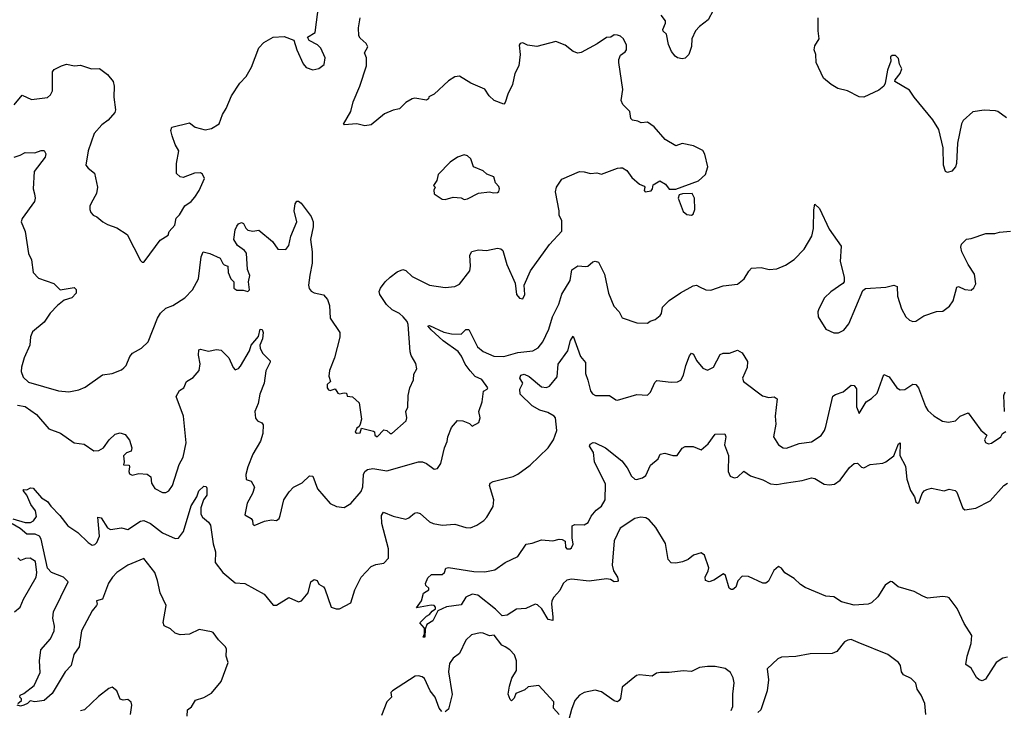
# Model space of a CAD drawing. Extents: x 1690054 to 1842981, y 782881 to 914114.
# Tile 492 of 656: x 1809570 to 1815805, y 790192 to 794566. Entities that reach past the tile are written whole.
import ezdxf

# ---------------------------------------------------------------- set-up
doc = ezdxf.new("R2010")
doc.units = 0

msp = doc.modelspace()

# ---------------------------------------------------------------- linework, layer by layer
at = {"layer": '0CON10XD'}
for points in [[(1809533.9, 794026.1), (1809585, 794087.5), (1809645, 794060), (1809745, 794072.5), (1809765, 794090), (1809776.7, 794115), (1809776.7, 794235), (1809788.8, 794251.2), (1809835, 794274.2), (1809865, 794283.8), (1809916.1, 794273.9), (1809955, 794278.6), (1810025, 794254), (1810075, 794256.2), (1810125, 794220), (1810160.8, 794175), (1810168.6, 794145), (1810165.8, 794075), (1810175.8, 793995), (1810171.2, 793978.8), (1810130, 793930), (1810090.5, 793899.5), (1810042, 793845), (1810002.2, 793735), (1809988, 793645), (1810003.8, 793625), (1810042.5, 793595), (1810063.3, 793505), (1810056.7, 793465), (1810022, 793405), (1810013.8, 793385), (1810013.8, 793365), (1810020, 793345), (1810035, 793327.5), (1810058.3, 793318.3), (1810095.9, 793285.9), (1810125, 793268), (1810185, 793248), (1810250.8, 793205), (1810335, 793040), (1810345, 793030), (1810355, 793030), (1810365, 793040), (1810460.2, 793169.8), (1810509.5, 793200.5), (1810517.1, 793225), (1810551.4, 793265), (1810560, 793310), (1810580.6, 793329.4), (1810615, 793388.1), (1810654.5, 793415.5), (1810678, 793442), (1810705.8, 793485), (1810739.5, 793559.5), (1810728.1, 793588.1), (1810715, 793595.7), (1810677.5, 793595), (1810605, 793566), (1810585, 793571.2), (1810562.9, 793592.9), (1810561.9, 793655), (1810576.7, 793735), (1810553.8, 793775), (1810535, 793830), (1810527.5, 793865), (1810533.6, 793886.4), (1810645, 793913.3), (1810680, 793885), (1810745, 793868.8), (1810785, 793876.7), (1810833, 793907), (1810854.1, 793965.9), (1810876.8, 794003.2), (1810910, 794085), (1810963.8, 794165), (1811003, 794207), (1811038, 794265), (1811085, 794387.5), (1811115, 794421.2), (1811174.2, 794455.8), (1811245, 794460.6), (1811306.4, 794436.4), (1811323.8, 794375), (1811365, 794286.7), (1811384.4, 794264.4), (1811425, 794248.8), (1811465, 794256.7), (1811498.3, 794281.7), (1811503.8, 794325), (1811475.7, 794385), (1811455, 794406.5), (1811403.8, 794435), (1811393.3, 794455), (1811440, 794485), (1811464.6, 794665)], [(1813961.2, 794625), (1813930, 794565), (1813875, 794522.5), (1813850, 794495), (1813826.2, 794445), (1813824.2, 794395.8), (1813806.2, 794345), (1813785, 794323.3), (1813765, 794317.5), (1813735, 794323.8), (1813720, 794335), (1813697.5, 794365), (1813678.3, 794408.3), (1813666.2, 794475), (1813645, 794493.8), (1813642.9, 794505), (1813660, 794545), (1813660, 794560), (1813632.5, 794595)], [(1813447, 793567), (1813495, 793523.8), (1813525, 793512.5), (1813528.8, 793505), (1813523.3, 793485), (1813530, 793475), (1813568.7, 793481.3), (1813577.5, 793495), (1813580.7, 793519.3), (1813623.8, 793546.2), (1813660, 793525), (1813683.3, 793493.3), (1813725, 793492), (1813868.8, 793545), (1813912.5, 793585), (1813927.5, 793635), (1813907.5, 793715), (1813895, 793737.5), (1813836.4, 793766.4), (1813765, 793782.5), (1813725, 793767.5), (1813658.3, 793808.3), (1813587.2, 793887.2), (1813545, 793917.5), (1813505, 793912), (1813485, 793922.9), (1813450, 793930), (1813440, 793940), (1813432.9, 793985), (1813389.5, 794029.5), (1813378.5, 794055), (1813389.6, 794125), (1813364.2, 794295.8), (1813364.2, 794315), (1813375, 794342.5), (1813405, 794362.5), (1813412.5, 794375), (1813413.3, 794405), (1813393.8, 794445), (1813375, 794461.2), (1813355, 794468.8), (1813335, 794470), (1813313.8, 794456.2), (1813285, 794453.3), (1813227.4, 794412.6), (1813125, 794359.2), (1813105, 794354.2), (1813075, 794364.2), (1813023.3, 794405), (1812965, 794428), (1812845, 794395.8), (1812785.8, 794405.8), (1812755, 794418.8), (1812740, 794415), (1812733.3, 794405), (1812739.2, 794345), (1812730, 794275), (1812704.3, 794225.7), (1812690, 794155), (1812660.8, 794095), (1812645, 794042.5), (1812635, 794032), (1812574.6, 794054.6), (1812542.5, 794085), (1812515, 794126), (1812427.5, 794165), (1812355, 794208.8), (1812325, 794203.8), (1812285, 794180), (1812195, 794093.8), (1812161.7, 794078.3), (1812157.5, 794065), (1812145, 794057.5), (1812071.4, 794068.6), (1812055, 794066), (1812015, 794040.8), (1811975, 794001.4), (1811935, 793994.2), (1811880.3, 793969.7), (1811795, 793900), (1811755, 793893.3), (1811705, 793906), (1811625, 793900), (1811620, 793905), (1811665.8, 793985), (1811681.9, 794045), (1811723.5, 794145), (1811766.7, 794275), (1811765.5, 794325.5), (1811754.1, 794355.9), (1811773.8, 794395), (1811763.8, 794415), (1811725, 794448.8), (1811718, 794465), (1811714.2, 794515), (1811725, 794577.5)], [(1815818, 793945), (1815765, 793984), (1815749.1, 793989.1), (1815677.3, 793992.7), (1815605, 793982), (1815545, 793926.7), (1815535, 793907.5), (1815509.2, 793785), (1815503.3, 793655), (1815496.7, 793635), (1815473, 793607), (1815445, 793597.5), (1815433.3, 793605), (1815420.8, 793645), (1815417.5, 793755), (1815390.8, 793870.8), (1815352.3, 793932.3), (1815234.3, 794075), (1815205, 794120), (1815112.5, 794175), (1815113.3, 794185), (1815144.6, 794225.4), (1815156.9, 794255), (1815141.2, 794285), (1815135, 794320), (1815115, 794340), (1815095, 794340), (1815085, 794330), (1815086.4, 794303.6), (1815064.4, 794245.6), (1815050.8, 794165), (1815041.4, 794145), (1815010.3, 794119.7), (1814915.9, 794075.9), (1814885, 794078), (1814812.5, 794115), (1814751.2, 794131.2), (1814708, 794155), (1814660.8, 794195), (1814614.6, 794294.6), (1814611.4, 794345), (1814601.4, 794375), (1814605, 794400), (1814633.1, 794445), (1814626.4, 794496.4), (1814627, 794577)], [(1809535, 793696.5), (1809572.6, 793707.4), (1809604.6, 793725.4), (1809665, 793723.1), (1809705, 793737.5), (1809725, 793736.7), (1809735.8, 793715.8), (1809730.8, 793695), (1809660.8, 793605), (1809654.4, 793495), (1809663.3, 793463.3), (1809667.5, 793435), (1809662.5, 793415), (1809585, 793306.7), (1809578.8, 793285), (1809603.8, 793225), (1809625.8, 793085), (1809644.3, 793045), (1809654.2, 792965), (1809689.1, 792929.1), (1809785, 792894.3), (1809825, 792856.2), (1809915, 792870), (1809927, 792857), (1809927.5, 792835), (1809900, 792805), (1809850.3, 792789.7), (1809808, 792755), (1809763.6, 792706.4), (1809725, 792651.2), (1809651.2, 792588.8), (1809637, 792557), (1809633.3, 792505), (1809598.9, 792425), (1809580.5, 792365), (1809578.9, 792338.9), (1809592, 792302), (1809625, 792271.4), (1809814.4, 792214.4), (1809881.2, 792208.8), (1809945, 792221.9), (1809985, 792239.2), (1810095, 792315.8), (1810155, 792324.2), (1810215, 792348.6), (1810229.8, 792360.2), (1810242.9, 792375), (1810267.6, 792432.4), (1810284, 792455), (1810340, 792485), (1810384, 792525), (1810441.5, 792675), (1810461.7, 792708.3), (1810495, 792738.6), (1810540, 792755), (1810615.5, 792804.5), (1810664.2, 792855), (1810701.9, 792925), (1810719.2, 793065), (1810732.5, 793095), (1810773.8, 793085), (1810840, 793055), (1810855, 793022.5), (1810865, 793012.5), (1810887.5, 793005), (1810888.8, 792965), (1810905.9, 792925.9), (1810926.7, 792905), (1810926.2, 792865), (1810945, 792854), (1810983.9, 792853.9), (1811014.4, 792844.4), (1811024, 792855), (1811018.6, 792905), (1811026.4, 792945), (1811013.3, 792985), (1811005, 793086.7), (1810994, 793105), (1810949.2, 793135), (1810925.7, 793175), (1810934.2, 793235), (1810945, 793257.5), (1810955, 793272.5), (1810975, 793282.5), (1810987.5, 793275), (1811001.2, 793245), (1811015, 793234), (1811045, 793226.9), (1811085, 793232.5), (1811171.5, 793161.5), (1811205, 793112.5), (1811255, 793110), (1811275, 793136.7), (1811286.4, 793195), (1811324.4, 793285), (1811307.1, 793355), (1811315, 793400), (1811325, 793416.7), (1811335, 793416.7), (1811351.2, 793405), (1811415, 793319.2), (1811427.7, 793285), (1811427.3, 793255), (1811411.3, 793175), (1811421.6, 793095), (1811422.1, 793025), (1811407.8, 792947.8), (1811399.4, 792885), (1811403.2, 792863.2), (1811415.7, 792845.7), (1811435, 792835.8), (1811492.7, 792822.7), (1811518.8, 792795), (1811531.2, 792755), (1811536.2, 792675), (1811597.1, 792585), (1811596.9, 792555), (1811564.2, 792425), (1811532.5, 792345), (1811527.7, 792307.7), (1811537.5, 792275), (1811517.5, 792255), (1811517.8, 792235), (1811525, 792222.5), (1811535, 792218.6), (1811567.5, 792227.5), (1811585, 792200), (1811595, 792196.2), (1811625, 792203.3), (1811640, 792200), (1811642.7, 792182.7), (1811677.1, 792177.1), (1811718.6, 792138.6), (1811733.6, 792036.4), (1811726.7, 792003.3), (1811720, 791990), (1811705, 791980), (1811694.2, 791954.2), (1811705, 791946.7), (1811725, 791950), (1811735, 791980), (1811810.7, 791960.7), (1811816.7, 791955), (1811818.6, 791935), (1811833.7, 791923.7), (1811875, 791968.9), (1811893.8, 791965), (1811915, 791944.4), (1811926.7, 791945), (1812016.1, 792025), (1812020.9, 792045), (1812015.7, 792085), (1812027, 792113), (1812029.4, 792185), (1812039.4, 792235), (1812063.3, 792285), (1812065, 792320), (1812084.2, 792355.8), (1812078.8, 792388.8), (1812048.3, 792438.3), (1812042.3, 792462.3), (1812030, 792635), (1812022.9, 792655), (1811998.1, 792685), (1811974, 792705), (1811927.6, 792727.6), (1811892.1, 792762.1), (1811850, 792825), (1811845.6, 792845), (1811853.5, 792865), (1811883.4, 792906.6), (1811914.8, 792935.2), (1811960.8, 792969.2), (1811995, 792983.3), (1812015, 792977.5), (1812055, 792940.5), (1812165, 792884.4), (1812265, 792870), (1812325, 792876.2), (1812355, 792891.2), (1812420, 792975), (1812424, 793005), (1812420, 793075), (1812433, 793097), (1812475, 793109.2), (1812525.8, 793104.2), (1812595, 793118.6), (1812615.6, 793115.6), (1812628.8, 793105), (1812655.6, 793015), (1812707.3, 792897.3), (1812716.1, 792826.1), (1812735, 792802.5), (1812755, 792797.5), (1812768.8, 792825), (1812763.8, 792885), (1812804.5, 792975.5), (1812925, 793142), (1813003.2, 793226.8), (1813003.8, 793293.8), (1812986.7, 793325), (1812986, 793355), (1812962.9, 793475), (1812970, 793505), (1813003.8, 793556.2), (1813115, 793604.4), (1813145, 793603.1), (1813185, 793591.4), (1813225, 793596), (1813255, 793588.8), (1813355, 793626.7), (1813375, 793628.8), (1813387.7, 793627.7), (1813415, 793611.2), (1813447, 793567)], [(1812265, 793428), (1812315, 793441.2), (1812365, 793436.9), (1812385, 793428.1), (1812405, 793431.9), (1812475, 793468), (1812545, 793476.7), (1812569.3, 793469.3), (1812595, 793471.2), (1812605, 793477.5), (1812609.2, 793495), (1812605, 793508.8), (1812582.3, 793532.3), (1812571.7, 793571.7), (1812528.3, 793588.3), (1812505, 793608.8), (1812442.5, 793635), (1812426.2, 793685), (1812405, 793703.8), (1812385, 793710), (1812342.5, 793695), (1812296.1, 793663.9), (1812220, 793585), (1812211.7, 793548.3), (1812190, 793515), (1812200, 793505), (1812192.5, 793487.5), (1812194.2, 793464.2), (1812245, 793430), (1812265, 793428)], [(1813825, 793328.8), (1813835, 793333.8), (1813846.2, 793365), (1813843.3, 793435), (1813827.5, 793465), (1813766.4, 793463.6), (1813745, 793456.7), (1813740, 793435), (1813771.2, 793351.2), (1813795, 793332), (1813825, 793328.8)], [(1811219.2, 791425), (1811242, 791525), (1811275.7, 791575), (1811304.6, 791605.4), (1811357.9, 791632.1), (1811405, 791677.5), (1811425, 791674), (1811454.6, 791595), (1811535, 791502), (1811575, 791482), (1811623.6, 791476.4), (1811667.2, 791502.8), (1811732.6, 791577.4), (1811742.8, 791607.2), (1811747.9, 791685), (1811755.6, 791705), (1811772.9, 791717.1), (1811805, 791722.5), (1811895, 791709.4), (1812095, 791765.8), (1812120, 791765), (1812145, 791756), (1812195, 791720), (1812215, 791723.3), (1812235.8, 791754.2), (1812260, 791855), (1812277.5, 791895), (1812280.8, 791925), (1812305, 791982.5), (1812343, 792027), (1812375.8, 792025.8), (1812417.5, 792007.5), (1812435, 791992.5), (1812476.7, 792015), (1812486.7, 792045), (1812477.5, 792085), (1812498.8, 792145), (1812507.3, 792212.7), (1812529.2, 792225), (1812533.5, 792235), (1812496.8, 792286.8), (1812455, 792306.8), (1812421.9, 792341.9), (1812390, 792385), (1812367.8, 792435), (1812345.6, 792465.6), (1812252.3, 792532.3), (1812175, 792601.8), (1812155, 792627.5), (1812165, 792628.8), (1812255, 792587.4), (1812304.5, 792575.5), (1812365, 792574.2), (1812395, 792603.8), (1812413.9, 792603.9), (1812468.1, 792495), (1812505, 792464.4), (1812573.3, 792435), (1812635, 792433.8), (1812725, 792457.9), (1812820.3, 792469.7), (1812852.8, 792487.2), (1812883.4, 792526.6), (1812920, 792605), (1812943.3, 792685), (1812983.5, 792765), (1813003, 792827), (1813055, 792913.3), (1813067.3, 792982.7), (1813105, 793006.2), (1813155, 793002), (1813166.7, 793005), (1813198.3, 793031.7), (1813215, 793036.7), (1813235, 793031.2), (1813272.7, 792955), (1813298.1, 792835), (1813331.3, 792751.3), (1813365.8, 792715.8), (1813385, 792677.5), (1813477, 792647), (1813545, 792643.3), (1813563, 792657), (1813595, 792666.7), (1813625, 792692.5), (1813633.3, 792705), (1813640.6, 792745), (1813682.1, 792787.9), (1813753.6, 792836.4), (1813835, 792881.4), (1813855, 792883.8), (1813875, 792873.8), (1813915, 792855.8), (1813947, 792853), (1814025, 792880.8), (1814115, 792890.6), (1814158.6, 792925), (1814186.8, 792973.2), (1814205, 792992), (1814265, 792997.1), (1814315, 792984.3), (1814365, 792988.6), (1814418.5, 793011.5), (1814475, 793046.7), (1814536.6, 793113.4), (1814585.8, 793195), (1814595.7, 793244.3), (1814597.9, 793362.1), (1814605, 793397.5), (1814635, 793370), (1814695, 793238.8), (1814771.7, 793131.7), (1814766.2, 793035), (1814791.2, 792935), (1814790, 792905), (1814783.3, 792895), (1814706.7, 792843.3), (1814665.5, 792804.5), (1814630.6, 792735), (1814624.3, 792715), (1814626, 792685), (1814674, 792605), (1814725, 792582), (1814755, 792582.5), (1814789.4, 792600.6), (1814821.1, 792638.9), (1814908.3, 792851.7), (1814926.4, 792863.6), (1815055, 792872), (1815105, 792883.8), (1815125.8, 792875.8), (1815129.2, 792815), (1815154.2, 792735), (1815180.8, 792685), (1815205, 792662.5), (1815225, 792654.3), (1815245, 792655.8), (1815295, 792690.6), (1815375, 792716.9), (1815415, 792720.8), (1815457.7, 792752.3), (1815481.2, 792785), (1815505, 792872.5), (1815515, 792875.8), (1815555, 792858.1), (1815595, 792852.5), (1815613, 792867), (1815625, 792892.5), (1815617.1, 792955), (1815576, 793015), (1815535.7, 793095.7), (1815530, 793125), (1815534, 793145), (1815565, 793176), (1815595, 793180), (1815687.9, 793212.1), (1815745, 793212.9), (1815775, 793221.1), (1815845, 793226.7)], [(1809555, 792125.3), (1809605, 792116.9), (1809675.2, 792065.2), (1809755, 791975.7), (1809828.3, 791948.3), (1809915, 791886), (1809978, 791878), (1810040, 791835), (1810071.7, 791838.3), (1810100, 791855), (1810136.7, 791905), (1810175, 791941.2), (1810205, 791948.8), (1810238.3, 791938.3), (1810265, 791902.5), (1810280, 791855), (1810275, 791832.5), (1810245, 791823.5), (1810226, 791804), (1810231.5, 791765), (1810227.5, 791747.5), (1810262.5, 791745), (1810266, 791735), (1810260, 791705), (1810265, 791690), (1810282.3, 791682.3), (1810325, 791691.2), (1810377.7, 791687.7), (1810400.7, 791670.7), (1810405, 791630), (1810425, 791596.7), (1810475, 791572), (1810495, 791571.2), (1810515, 791581.2), (1810537.5, 791615), (1810580.2, 791749.8), (1810605.6, 791795), (1810624.7, 791885.3), (1810606, 792055), (1810559.7, 792180.3), (1810582, 792218), (1810609.4, 792235), (1810625, 792273.8), (1810669.1, 792300.9), (1810706.8, 792343.2), (1810713.3, 792386.7), (1810701.1, 792441.1), (1810703.8, 792476.2), (1810715, 792478.8), (1810765, 792466.7), (1810815, 792476.7), (1810845, 792473.3), (1810893.6, 792423.6), (1810922.3, 792362.3), (1810935, 792347.5), (1810955, 792356.2), (1810968, 792372), (1811025, 792468.8), (1811035.9, 792505), (1811080.9, 792559.1), (1811093.5, 792605), (1811105, 792603.1), (1811112.2, 792585), (1811107.9, 792545), (1811090, 792505), (1811091.5, 792485), (1811108, 792455), (1811156.2, 792405), (1811156.1, 792396.1), (1811128.2, 792341.8), (1811116.8, 792265), (1811090.7, 792195), (1811079.6, 792135), (1811057.8, 792085), (1811062.3, 792042.3), (1811075, 792025.8), (1811102.5, 792012.5), (1811110.5, 792000.5), (1811108.6, 791945), (1811095, 791897.5), (1811046.2, 791815), (1811014, 791735), (1811001.2, 791685), (1811003.9, 791653.9), (1811035, 791642.5), (1811055.8, 791605), (1811043.3, 791565), (1811009.7, 791505), (1810995, 791430), (1811036, 791406), (1811043.3, 791395), (1811045, 791370), (1811055, 791363.3), (1811120.7, 791389.3), (1811165, 791398.8), (1811195, 791393.3), (1811212.3, 791407.7), (1811219.2, 791425)], [(1809525.9, 791404.1), (1809605, 791381.2), (1809638.3, 791381.7), (1809657.7, 791392.3), (1809675, 791420), (1809670, 791455), (1809640, 791495), (1809614.5, 791554.5), (1809592.5, 791585), (1809595, 791590), (1809615, 791587.5), (1809638.3, 791601.7), (1809655, 791600), (1809708.3, 791538.3), (1809746.7, 791515), (1809766.2, 791485), (1809824.4, 791425), (1809875, 791361.2), (1809938.8, 791318.8), (1810003.8, 791255), (1810028.8, 791238.8), (1810045, 791241.9), (1810058.6, 791255), (1810074.5, 791295), (1810065, 791416.2), (1810085, 791410), (1810125, 791348.1), (1810145, 791337.5), (1810215, 791347.9), (1810255, 791338.2), (1810335, 791390.5), (1810355, 791393.2), (1810398.9, 791375), (1810475, 791316.7), (1810555, 791280.8), (1810575, 791282.9), (1810608, 791325), (1810655, 791486.5), (1810690.6, 791545), (1810705, 791582), (1810735, 791612.5), (1810750, 791610), (1810755, 791600), (1810755.7, 791555), (1810734.5, 791525.5), (1810716.1, 791475), (1810716.9, 791435), (1810726.7, 791415), (1810765, 791384.2), (1810777.5, 791365), (1810795.7, 791245.7), (1810810, 791195), (1810807.3, 791127.3), (1810855.2, 791065.2), (1810935, 791000), (1810995, 790994.5), (1811118.5, 790928.5), (1811175, 790858.6), (1811195, 790858.1), (1811275, 790905.7), (1811335, 790878.8), (1811355, 790886), (1811395.6, 790935), (1811414.2, 791005), (1811435, 791020), (1811453.8, 791013.8), (1811465, 790991.2), (1811494.3, 790974.3), (1811502.1, 790962.1), (1811542.5, 790845), (1811574.1, 790834.1), (1811595, 790834.2), (1811667.2, 790872.8), (1811692.2, 790955), (1811731.2, 791035), (1811795, 791102.1), (1811825, 791116.4), (1811876.3, 791123.7), (1811906, 791155), (1811904.4, 791215), (1811863.3, 791375), (1811861.4, 791425), (1811872.7, 791447.3), (1811935, 791420.9), (1812015, 791403.1), (1812035, 791410), (1812069.3, 791440.7), (1812085, 791445.7), (1812105, 791437.5), (1812165, 791386), (1812187.5, 791375), (1812245.5, 791364.5), (1812325, 791371.4), (1812395, 791350), (1812425, 791347.5), (1812465, 791364.2), (1812509.2, 791395), (1812528.1, 791415), (1812568.2, 791481.8), (1812572.5, 791525), (1812544.4, 791615), (1812549.4, 791630.6), (1812568.7, 791641.3), (1812695, 791672.9), (1812725, 791687.1), (1812802, 791745), (1812915.4, 791854.6), (1812949.4, 791905), (1812971.1, 791965), (1812962, 792045), (1812955.4, 792055), (1812915, 792079), (1812862.9, 792092.9), (1812815, 792120.3), (1812740, 792195), (1812737.1, 792225), (1812756, 792265), (1812737.3, 792295), (1812743.3, 792315), (1812765, 792320.6), (1812795, 792307.1), (1812875, 792240), (1812905, 792236.9), (1812925, 792244.4), (1812973.2, 792305), (1812979.1, 792385), (1813041.3, 792468.7), (1813058.1, 792535), (1813075, 792562.5), (1813122.1, 792432.1), (1813152.9, 792395), (1813152.9, 792325), (1813167, 792283), (1813184.4, 792214.4), (1813196.8, 792196.8), (1813215.7, 792185.7), (1813305, 792186), (1813345, 792157.5), (1813355, 792156.7), (1813477.1, 792192.9), (1813545, 792188.8), (1813565, 792206.2), (1813592.1, 792267.9), (1813605, 792281.2), (1813695, 792270), (1813735, 792272), (1813757.6, 792282.4), (1813774.4, 792315), (1813788.6, 792375), (1813812.4, 792437.6), (1813825, 792454.3), (1813837.4, 792447.4), (1813855, 792408), (1813895, 792360), (1813925, 792346), (1813964.3, 792365.7), (1814006.7, 792445), (1814025, 792454), (1814065, 792454.2), (1814115, 792473.6), (1814145, 792455.3), (1814178.1, 792401.9), (1814176.3, 792363.7), (1814148, 792295), (1814153.3, 792275), (1814274, 792184), (1814314.2, 792174.2), (1814348.3, 792178.3), (1814367.5, 792165), (1814353.3, 792055), (1814357.5, 792005), (1814343.3, 791925), (1814375, 791872.5), (1814405, 791854.2), (1814425, 791851.4), (1814505, 791881.4), (1814585, 791892.2), (1814645, 791932.9), (1814666, 791964), (1814675, 791990), (1814719.1, 792180.9), (1814735, 792192.5), (1814785, 792209.2), (1814835, 792251.2), (1814855, 792248.8), (1814868.3, 792228.3), (1814870, 792115), (1814885, 792072.5), (1814930, 792145), (1814964.1, 792165.9), (1814998.9, 792201.1), (1815041.7, 792318.3), (1815075, 792303.8), (1815124.6, 792234.6), (1815145, 792221.4), (1815175, 792224.3), (1815225, 792257.1), (1815245.4, 792255.4), (1815262.2, 792235), (1815305, 792116.7), (1815321.7, 792091.7), (1815358.1, 792058.1), (1815412.7, 792022.7), (1815452.7, 792017.3), (1815495, 792026.2), (1815525, 792056), (1815575.9, 792075.9), (1815657.2, 791967.2), (1815694, 791935), (1815680, 791905), (1815685, 791889.2), (1815705, 791880.6), (1815725, 791884.2), (1815783.3, 791925), (1815793.8, 791945), (1815815, 791958.8)], [(1815806.2, 792085), (1815802, 792185), (1815810.7, 792209.3)], [(1815825, 790529.2), (1815795, 790522.5), (1815754.4, 790495.6), (1815685, 790388.8), (1815665, 790379.2), (1815646.7, 790385), (1815629.7, 790399.7), (1815595, 790459.2), (1815562.5, 790482.5), (1815570.8, 790535), (1815595.6, 790615), (1815598.8, 790665), (1815551.7, 790741.7), (1815507.6, 790837.6), (1815455, 790903.3), (1815445, 790908), (1815415, 790912.5), (1815318.7, 790901.3), (1815288.1, 790915), (1815235, 790945.4), (1815133.2, 790973.2), (1815095, 791005.5), (1815085, 791006.8), (1815051.5, 790985), (1815005, 790911.4), (1814965, 790872.2), (1814943.4, 790863.4), (1814855, 790858.1), (1814775, 790880), (1814725, 790910), (1814675, 790914), (1814545, 790970), (1814515, 790988), (1814475, 791026), (1814415, 791063.3), (1814395, 791092.5), (1814375, 791102.5), (1814345, 791077.5), (1814310.7, 791009.3), (1814295, 790997.5), (1814275, 790997.5), (1814185, 791038.8), (1814145, 791041.2), (1814117.3, 791012.7), (1814105, 790972.5), (1814085, 790957.5), (1814075, 790957.5), (1814063.3, 790965), (1814040, 791045), (1814027, 791057), (1813965, 791016.2), (1813935, 791006.7), (1813912.5, 791015), (1813910, 791035), (1813930, 791075), (1813933.3, 791095), (1813906.7, 791175), (1813885, 791188.8), (1813837.5, 791175), (1813802.3, 791147.7), (1813767.3, 791132.7), (1813725, 791124.2), (1813695, 791126.2), (1813676.1, 791146.1), (1813658.6, 791248.6), (1813599, 791349), (1813555, 791397.8), (1813535, 791410.4), (1813503.8, 791416.2), (1813465, 791406.9), (1813372.7, 791345), (1813334.5, 791264.5), (1813321.3, 791111.3), (1813330, 791075), (1813356, 791035), (1813360, 791015), (1813355, 791007.5), (1813335, 791006.2), (1813311.1, 791021.1), (1813285.4, 791025.4), (1813175, 791010), (1813065, 791022.1), (1813035, 791015.5), (1813010.6, 790995), (1812990.2, 790949.8), (1812951.7, 790908.3), (1812940, 790885), (1812936.5, 790865), (1812946.2, 790785), (1812945, 790760), (1812916.4, 790766.4), (1812877.1, 790835), (1812849.7, 790859.7), (1812835, 790864.2), (1812775, 790836.1), (1812715, 790831.5), (1812656.7, 790795), (1812625, 790791.2), (1812583, 790833), (1812471.1, 790921.1), (1812435, 790928.6), (1812395, 790909.4), (1812365, 790859.1), (1812272.1, 790847.9), (1812217.5, 790822.5), (1812185, 790757.8), (1812147.1, 790735), (1812136.7, 790705), (1812136.2, 790655), (1812124.2, 790654.2), (1812134, 790676), (1812132.5, 790712.5), (1812103.8, 790745), (1812145, 790788), (1812165, 790798.8), (1812180.8, 790819.2), (1812203.8, 790835), (1812202, 790845), (1812193.8, 790855), (1812175, 790858.5), (1812081.7, 790841.7), (1812113.9, 790886.1), (1812126.7, 790933.3), (1812160, 790955), (1812160, 790965), (1812141.7, 790981.7), (1812140, 790995), (1812155, 791030), (1812178.3, 791051.7), (1812245, 791052.5), (1812260, 791065), (1812268.8, 791091.2), (1812285, 791097.5), (1812445, 791070.9), (1812515, 791068.9), (1812578.3, 791081.7), (1812645, 791128), (1812724.1, 791165.9), (1812776.2, 791243.8), (1812815, 791250), (1812875, 791271.2), (1812945, 791266.2), (1812985, 791276.2), (1813005, 791273.3), (1813023.6, 791263.6), (1813027.1, 791225), (1813034, 791215), (1813055, 791214.3), (1813065, 791220), (1813075.6, 791245), (1813068.6, 791285), (1813069.3, 791360.7), (1813085, 791368.8), (1813145, 791367.1), (1813169.4, 791380.6), (1813188.3, 791421.7), (1813220.2, 791459.8), (1813254.2, 791485), (1813277.5, 791525), (1813278.6, 791625), (1813209.2, 791765), (1813203.3, 791825), (1813177.5, 791865), (1813183, 791877), (1813202.3, 791887.7), (1813215, 791886.2), (1813280, 791855), (1813383, 791773), (1813417.2, 791727.2), (1813445, 791674.2), (1813465, 791656), (1813475, 791654.3), (1813513.3, 791665), (1813535, 791680), (1813564, 791745), (1813613.3, 791785), (1813626.2, 791813.8), (1813655, 791820), (1813705, 791805.8), (1813734.1, 791805.9), (1813765, 791853.3), (1813785, 791862), (1813835, 791862), (1813885, 791842), (1813930.2, 791879.8), (1813975, 791941.2), (1814035, 791942.5), (1814040.8, 791925), (1814033.8, 791873.8), (1814057.5, 791805), (1814055.7, 791705), (1814070, 791675), (1814094.1, 791664.1), (1814115, 791668), (1814155, 791706.2), (1814197.6, 791677.6), (1814275, 791651.3), (1814325, 791625.4), (1814365, 791622.2), (1814411.3, 791631.3), (1814525, 791648.4), (1814585, 791664.6), (1814605, 791660.4), (1814665, 791624.1), (1814695, 791619.7), (1814729.2, 791625), (1814765, 791650.4), (1814825, 791729.1), (1814855, 791755.6), (1814875, 791758.1), (1814901.5, 791731.5), (1814915, 791728.6), (1814955, 791749.6), (1815035, 791756.9), (1815054.5, 791765.5), (1815105.5, 791804.5), (1815135, 791878.8), (1815145, 791886.7), (1815143.1, 791805), (1815178.9, 791738.9), (1815188.5, 791655), (1815211.2, 791585), (1815236.7, 791545), (1815245, 791512.5), (1815255, 791503.3), (1815263, 791507), (1815284.2, 791565.8), (1815297.5, 791582.5), (1815315, 791590.8), (1815345, 791598), (1815425, 791581.2), (1815455, 791593.3), (1815493.9, 791583.9), (1815505, 791573.3), (1815533.8, 791493.8), (1815542.3, 791472.3), (1815555, 791462.2), (1815625, 791473.1), (1815715, 791518.8), (1815802, 791615), (1815825, 791631.4)], [(1809557.5, 790235), (1809580, 790255), (1809580, 790265), (1809570, 790275), (1809571.7, 790288.3), (1809595, 790297.5), (1809661.4, 790348.6), (1809698.3, 790431.7), (1809695.4, 790505.4), (1809702.9, 790575), (1809765.4, 790644.6), (1809787.7, 790695), (1809790, 790725), (1809780, 790775), (1809783.1, 790815), (1809877.5, 791005), (1809846.4, 791035), (1809771.9, 791065), (1809745, 791092.6), (1809705.9, 791275), (1809694.8, 791294.8), (1809666.6, 791306.6), (1809615, 791307.5), (1809572.9, 791342.9), (1809522.7, 791372.7)], [(1809536.7, 790815), (1809572.5, 790845), (1809594.3, 790895), (1809673.9, 791036.1), (1809678.8, 791065), (1809669.2, 791135), (1809635, 791155.8), (1809605.9, 791154.1), (1809575, 791140), (1809557, 791157)], [(1810355, 791154.2), (1810255, 791111.9), (1810185, 791065.4), (1810156.8, 791035), (1810133, 790997), (1810095, 790896.2), (1810055, 790885.8), (1810060, 790865), (1810056.2, 790855), (1810028.4, 790821.6), (1809960, 790695), (1809946.5, 790595), (1809912.2, 790545), (1809895, 790476.2), (1809856.9, 790435), (1809775, 790299.2), (1809724.2, 790254.2), (1809665, 790245.4), (1809635, 790252.5), (1809618, 790235), (1809596.2, 790225), (1809575, 790218), (1809553.8, 790223.8)], [(1810629.2, 790155), (1810632, 790195), (1810657.1, 790212.9), (1810682.9, 790257.1), (1810735, 790272.9), (1810785, 790300), (1810846, 790375), (1810890, 790495), (1810877.9, 790535), (1810879.7, 790579.7), (1810873.3, 790595), (1810828.3, 790638.3), (1810795.3, 790685), (1810785, 790689.7), (1810705.4, 790704.6), (1810645, 790674.5), (1810585, 790670), (1810555, 790681.1), (1810525, 790708.8), (1810485, 790726.7), (1810477.7, 790747.7), (1810497.1, 790855), (1810458.4, 790935), (1810442.9, 791015), (1810425.3, 791065), (1810355, 791154.2)], [(1812985.5, 790165.5), (1812951.2, 790205), (1812952.5, 790245), (1812858.3, 790348.3), (1812789.3, 790340.7), (1812768.3, 790321.7), (1812710.7, 790299.3), (1812700.7, 790269.3), (1812685, 790252.5), (1812675, 790260), (1812663.8, 790295), (1812670.8, 790345), (1812685.8, 790395), (1812716, 790445), (1812715.5, 790505.5), (1812702.3, 790542.3), (1812673.3, 790575), (1812643.1, 790593.1), (1812623.8, 790605), (1812575, 790668.8), (1812545, 790662.7), (1812505, 790680.5), (1812485, 790681.9), (1812430.9, 790669.1), (1812395, 790636.2), (1812355, 790552.5), (1812315, 790521.2), (1812291.3, 790488.7), (1812284.6, 790435), (1812308.3, 790291.7), (1812285, 790200), (1812265, 790181.4)], [(1815307.3, 790165), (1815301.2, 790235), (1815278.8, 790288.8), (1815252.5, 790325), (1815244.3, 790364.3), (1815215, 790393.3), (1815166.1, 790416.1), (1815153.8, 790435), (1815148, 790475), (1815135, 790494), (1815067.5, 790545), (1814878.8, 790621.2), (1814835, 790640.8), (1814813.2, 790636.8), (1814794, 790625), (1814744, 790565), (1814715, 790551.1), (1814575, 790549.1), (1814485, 790533.1), (1814395, 790528.8), (1814371.7, 790518.3), (1814304, 790455), (1814310.8, 790385), (1814304, 790315), (1814264, 790195), (1814245, 790178)], [(1814075, 790190), (1814086.2, 790215), (1814086.2, 790295), (1814094.2, 790365.8), (1814087.4, 790397.4), (1814071.1, 790431.1), (1814037.5, 790457.5), (1813975, 790469.6), (1813925, 790469.1), (1813875, 790462.1), (1813825, 790438.1), (1813772.3, 790442.3), (1813681.9, 790431.9), (1813627.7, 790432.3), (1813603.3, 790426.7), (1813575, 790408.8), (1813495, 790417.5), (1813475, 790412.5), (1813385, 790337.5), (1813375, 790267.5), (1813367, 790253), (1813355, 790246.2), (1813335, 790251.2), (1813255, 790309.2), (1813215, 790320), (1813145, 790304.3), (1813115, 790288.6), (1813085.7, 790254.3), (1813063.2, 790196.8), (1813037.4, 790092.6)], [(1812243.4, 790183.4), (1812225.8, 790205), (1812200.9, 790275), (1812168.9, 790315), (1812133.8, 790393.8), (1812117.5, 790405), (1812095, 790410.8), (1812075, 790407.5), (1811930, 790315), (1811920.8, 790305), (1811923.8, 790275), (1811894, 790245), (1811861.2, 790158.8)], [(1810271.9, 790165), (1810280.5, 790225), (1810274.5, 790244.5), (1810255, 790260), (1810225, 790256.2), (1810205, 790262.5), (1810185.7, 790315.7), (1810155, 790338.1), (1810135, 790330), (1810069.7, 790280.3), (1809980, 790195), (1809955, 790188.1)]]:
    msp.add_lwpolyline(points, dxfattribs=at)

doc.saveas('drawing.dxf')
